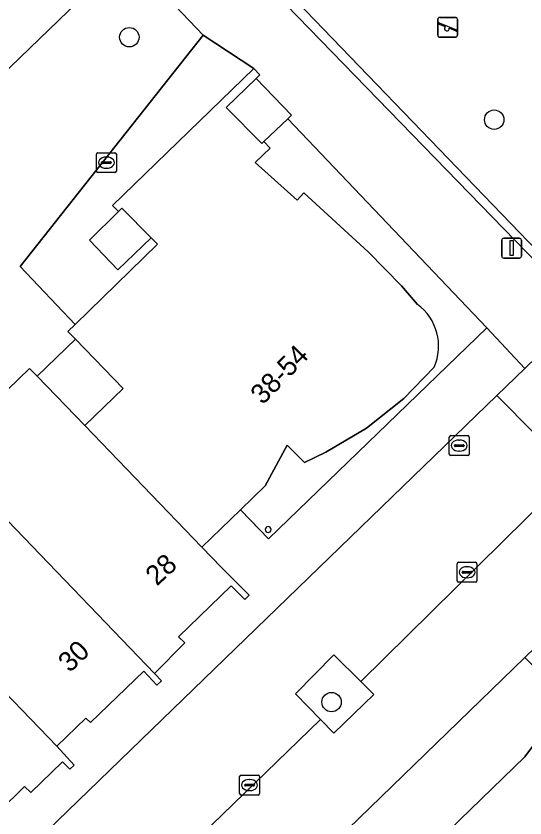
# Model space of a CAD drawing. Extents: x 157445 to 158888, y 383061 to 384688.
# Drawn here: x 158397.02 to 158422.66, y 383911.91 to 383952.28 of the extents above; entities that cross this region are included whole.
import ezdxf

# ---------------------------------------------------------------- set-up
doc = ezdxf.new("R2010")
doc.units = 0
for name, color, linetype in [('IMGEO_Boom', 7, 'Continuous'), ('IMGEO_Brandkraan', 7, 'Continuous'), ('IMGEO_Erf', 7, 'Continuous'), ('IMGEO_Groenvoorziening', 7, 'Continuous'), ('IMGEO_Haag', 7, 'Continuous'), ('IMGEO_Kolk', 7, 'Continuous'), ('IMGEO_Lichtmast', 7, 'Continuous'), ('IMGEO_Muur', 7, 'Continuous'), ('IMGEO_Pand', 7, 'Continuous'), ('IMGEO_Pand_nummerreeks', 7, 'Continuous'), ('IMGEO_Pand_overbouw', 7, 'Continuous'), ('IMGEO_Parkeervlak_open', 7, 'Continuous'), ('IMGEO_Rijbaan_lokaal_open', 7, 'Continuous'), ('IMGEO_Speelvoorziening', 7, 'Continuous'), ('IMGEO_Voetpad_gesloten', 7, 'Continuous'), ('IMGEO_Voetpad_open', 7, 'Continuous')]:
    doc.layers.add(name, color=color, linetype=linetype)

msp = doc.modelspace()

# ---------------------------------------------------------------- linework, layer by layer
at = {"layer": 'IMGEO_Boom'}
for centre in [(158402.728, 383951.216), (158421.111, 383947.065), (158412.916, 383917.744)]:
    msp.add_circle(centre, 0.489, dxfattribs=at)
at = {"layer": 'IMGEO_Brandkraan'}
for p, q in [((158418.849, 383930.232), (158418.849, 383931.084)), ((158418.924, 383931.158), (158419.776, 383931.158)), ((158419.337, 383930.938), (158419.362, 383930.938)), ((158419.85, 383931.084), (158419.85, 383930.232)), ((158419.108, 383930.652), (158419.108, 383930.664)), ((158419.546, 383930.615), (158419.148, 383930.615)), ((158419.151, 383930.701), (158419.549, 383930.701)), ((158419.592, 383930.664), (158419.592, 383930.652)), ((158419.776, 383930.158), (158418.924, 383930.158)), ((158419.36, 383930.378), (158419.335, 383930.378))]:
    msp.add_line(p, q, dxfattribs=at)
for points in [[(158418.849, 383930.232), (158418.849, 383931.084)], [(158418.924, 383931.158), (158419.776, 383931.158)], [(158419.85, 383931.084), (158419.85, 383930.232)], [(158419.776, 383930.158), (158418.924, 383930.158)]]:
    msp.add_lwpolyline(points, dxfattribs=at)
for centre, radius, start, end in [((158418.926, 383931.082), 0.0765, 91.552, 178.448), ((158418.926, 383931.082), 0.0765, 91.552, 178.448), ((158419.774, 383931.082), 0.0765, 1.552, 88.448), ((158419.774, 383931.082), 0.0765, 1.552, 88.448), ((158419.148, 383930.661), 0.0403, 85.8775, 175.7526), ((158419.145, 383930.651), 0.0366, 178.938, 274.7102), ((158419.549, 383930.658), 0.043, 264.8664, 352.4533), ((158419.553, 383930.663), 0.0386, 1.7309, 96.639), ((158418.926, 383930.234), 0.0765, 181.552, 268.448), ((158418.926, 383930.234), 0.0765, 181.552, 268.448), ((158419.774, 383930.234), 0.0765, 271.552, 358.448), ((158419.774, 383930.234), 0.0765, 271.552, 358.448)]:
    msp.add_arc(centre, radius, start, end, dxfattribs=at)
for centre, major_axis, ratio, start_param, end_param in [((158419.336, 383930.658), (-0.387, 0.002), 0.722429, 4.712389, 7.853982), ((158419.361, 383930.658), (-0.39, 0.002), 0.717154, 1.570796, 4.712389)]:
    msp.add_ellipse(centre, major_axis=major_axis, ratio=ratio, start_param=start_param, end_param=end_param, dxfattribs=at)
at = {"layer": 'IMGEO_Erf'}
msp.add_lwpolyline([(158400.016, 383936.01), (158398.085, 383934.148), (158400.478, 383931.672), (158402.421, 383933.532)], close=True, dxfattribs=at)
at = {"layer": 'IMGEO_Groenvoorziening'}
for points in [[(158433.327, 383945.647), (158414.022, 383965.663), (158406.227, 383958.145), (158425.532, 383938.129)], [(158366.371, 383904.255), (158370.782, 383908.519), (158375.41, 383912.993), (158379.874, 383917.308), (158384.198, 383921.492), (158388.917, 383926.053), (158393.304, 383930.292), (158397.703, 383934.543), (158398.085, 383934.148), (158400.016, 383936.01), (158399.63, 383936.408), (158399.994, 383936.761), (158397.226, 383939.671), (158406.446, 383951.327), (158402.592, 383955.381), (158349.461, 383904.125), (158306.048, 383862.049), (158308.876, 383857.993), (158347.383, 383890.001), (158349.275, 383887.725), (158353.164, 383891.487), (158357.56, 383895.739), (158362.047, 383900.08)], [(158422.655, 383914.984), (158423.96, 383916.751), (158424.606, 383917.499), (158424.863, 383917.743), (158423.161, 383919.483), (158422.663, 383919.992), (158402.61, 383900.565), (158399.337, 383897.416), (158387.866, 383886.324), (158390.324, 383883.695)], [(158413.038, 383920.127), (158411.093, 383918.164), (158412.358, 383916.874), (158413.038, 383916.181), (158415.043, 383918.131), (158414.385, 383918.785)]]:
    msp.add_lwpolyline(points, close=True, dxfattribs=at)
at = {"layer": 'IMGEO_Haag'}
msp.add_lwpolyline([(158422.655, 383914.984), (158423.96, 383916.751), (158424.606, 383917.499), (158424.863, 383917.743), (158423.161, 383919.483), (158422.663, 383919.992), (158402.61, 383900.565), (158399.337, 383897.416), (158387.866, 383886.324), (158390.324, 383883.695)], close=True, dxfattribs=at)
at = {"layer": 'IMGEO_Kolk'}
for p, q in [((158401.073, 383944.475), (158401.073, 383945.327)), ((158401.148, 383945.401), (158402, 383945.401)), ((158401.561, 383945.181), (158401.586, 383945.181)), ((158402.074, 383945.327), (158402.074, 383944.475)), ((158401.332, 383944.895), (158401.332, 383944.907)), ((158401.77, 383944.858), (158401.372, 383944.858)), ((158401.375, 383944.944), (158401.773, 383944.944)), ((158401.584, 383944.621), (158401.559, 383944.621)), ((158401.816, 383944.907), (158401.816, 383944.895)), ((158402, 383944.401), (158401.148, 383944.401)), ((158419.243, 383923.855), (158419.243, 383924.707)), ((158419.318, 383924.781), (158420.17, 383924.781)), ((158419.731, 383924.561), (158419.756, 383924.561)), ((158420.244, 383924.707), (158420.244, 383923.855)), ((158419.502, 383924.275), (158419.502, 383924.287)), ((158419.94, 383924.238), (158419.542, 383924.238)), ((158419.545, 383924.324), (158419.943, 383924.324)), ((158419.986, 383924.287), (158419.986, 383924.275)), ((158420.17, 383923.781), (158419.318, 383923.781)), ((158419.754, 383924.001), (158419.729, 383924.001)), ((158408.285, 383913.141), (158408.285, 383913.993)), ((158408.36, 383914.067), (158409.212, 383914.067)), ((158409.286, 383913.993), (158409.286, 383913.141)), ((158408.544, 383913.561), (158408.544, 383913.573)), ((158408.587, 383913.61), (158408.985, 383913.61)), ((158408.773, 383913.847), (158408.798, 383913.847)), ((158409.028, 383913.573), (158409.028, 383913.561)), ((158408.982, 383913.524), (158408.584, 383913.524)), ((158408.796, 383913.287), (158408.771, 383913.287)), ((158409.212, 383913.067), (158408.36, 383913.067))]:
    msp.add_line(p, q, dxfattribs=at)
for points in [[(158401.073, 383944.475), (158401.073, 383945.327)], [(158401.148, 383945.401), (158402, 383945.401)], [(158402.074, 383945.327), (158402.074, 383944.475)], [(158402, 383944.401), (158401.148, 383944.401)], [(158419.243, 383923.855), (158419.243, 383924.707)], [(158419.318, 383924.781), (158420.17, 383924.781)], [(158420.244, 383924.707), (158420.244, 383923.855)], [(158420.17, 383923.781), (158419.318, 383923.781)], [(158408.285, 383913.141), (158408.285, 383913.993)], [(158408.36, 383914.067), (158409.212, 383914.067)], [(158409.286, 383913.993), (158409.286, 383913.141)], [(158409.212, 383913.067), (158408.36, 383913.067)]]:
    msp.add_lwpolyline(points, dxfattribs=at)
for centre, radius, start, end in [((158401.15, 383945.325), 0.0765, 91.552, 178.448), ((158401.15, 383945.325), 0.0765, 91.552, 178.448), ((158401.998, 383945.325), 0.0765, 1.552, 88.448), ((158401.998, 383945.325), 0.0765, 1.552, 88.448), ((158401.372, 383944.904), 0.0403, 85.8775, 175.7526), ((158401.369, 383944.894), 0.0366, 178.938, 274.7102), ((158401.773, 383944.901), 0.043, 264.8664, 352.4533), ((158401.777, 383944.906), 0.0386, 1.7309, 96.639), ((158401.15, 383944.477), 0.0765, 181.552, 268.448), ((158401.15, 383944.477), 0.0765, 181.552, 268.448), ((158401.998, 383944.477), 0.0765, 271.552, 358.448), ((158401.998, 383944.477), 0.0765, 271.552, 358.448), ((158419.32, 383924.705), 0.0765, 91.552, 178.448), ((158419.32, 383924.705), 0.0765, 91.552, 178.448), ((158420.168, 383924.705), 0.0765, 1.552, 88.448), ((158420.168, 383924.705), 0.0765, 1.552, 88.448), ((158419.542, 383924.284), 0.0403, 85.8775, 175.7526), ((158419.539, 383924.274), 0.0366, 178.938, 274.7102), ((158419.943, 383924.281), 0.043, 264.8664, 352.4533), ((158419.947, 383924.286), 0.0386, 1.7309, 96.639), ((158419.32, 383923.857), 0.0765, 181.552, 268.448), ((158419.32, 383923.857), 0.0765, 181.552, 268.448), ((158420.168, 383923.857), 0.0765, 271.552, 358.448), ((158420.168, 383923.857), 0.0765, 271.552, 358.448), ((158408.362, 383913.991), 0.0765, 91.552, 178.448), ((158408.362, 383913.991), 0.0765, 91.552, 178.448), ((158409.21, 383913.991), 0.0765, 1.552, 88.448), ((158409.21, 383913.991), 0.0765, 1.552, 88.448), ((158408.584, 383913.57), 0.0403, 85.8775, 175.7526), ((158408.581, 383913.56), 0.0366, 178.938, 274.7102), ((158408.985, 383913.567), 0.043, 264.8664, 352.4533), ((158408.989, 383913.572), 0.0386, 1.7309, 96.639), ((158408.362, 383913.143), 0.0765, 181.552, 268.448), ((158408.362, 383913.143), 0.0765, 181.552, 268.448), ((158409.21, 383913.143), 0.0765, 271.552, 358.448), ((158409.21, 383913.143), 0.0765, 271.552, 358.448)]:
    msp.add_arc(centre, radius, start, end, dxfattribs=at)
for centre, major_axis, ratio, start_param, end_param in [((158401.56, 383944.901), (-0.387, 0.002), 0.722429, 4.712389, 7.853982), ((158401.585, 383944.901), (-0.39, 0.002), 0.717154, 1.570796, 4.712389), ((158419.73, 383924.281), (-0.387, 0.002), 0.722429, 4.712389, 7.853982), ((158419.755, 383924.281), (-0.39, 0.002), 0.717154, 1.570796, 4.712389), ((158408.772, 383913.567), (-0.387, 0.002), 0.722429, 4.712389, 7.853982), ((158408.797, 383913.567), (-0.39, 0.002), 0.717154, 1.570796, 4.712389)]:
    msp.add_ellipse(centre, major_axis=major_axis, ratio=ratio, start_param=start_param, end_param=end_param, dxfattribs=at)
at = {"layer": 'IMGEO_Lichtmast'}
for p, q in [((158421.489, 383940.199), (158421.489, 383940.999)), ((158421.489, 383940.999), (158421.489, 383940.199)), ((158421.589, 383941.099), (158422.379, 383941.099)), ((158422.379, 383941.099), (158421.589, 383941.099)), ((158422.479, 383940.999), (158422.479, 383940.199)), ((158422.479, 383940.199), (158422.479, 383940.999)), ((158422.379, 383940.099), (158421.589, 383940.099)), ((158421.589, 383940.099), (158422.379, 383940.099))]:
    msp.add_line(p, q, dxfattribs=at)
msp.add_lwpolyline([(158421.909, 383940.974), (158422.059, 383940.974), (158422.059, 383940.224), (158421.909, 383940.224), (158421.909, 383940.974)], dxfattribs=at)
for centre, start, end in [((158421.589, 383940.999), 90, 180), ((158421.589, 383940.999), 90, 180), ((158422.379, 383940.999), 0, 90), ((158422.379, 383940.999), 360, 90), ((158421.589, 383940.199), 180, 270), ((158421.589, 383940.199), 180, 270), ((158422.379, 383940.199), 270, 0), ((158422.379, 383940.199), 270, 0)]:
    msp.add_arc(centre, 0.1, start, end, dxfattribs=at)
at = {"layer": 'IMGEO_Muur'}
for points in [[(158413.982, 383966.412), (158409.715, 383962.302), (158405.447, 383958.192), (158425.621, 383937.433), (158434.057, 383945.589)], [(158425.532, 383938.129), (158406.227, 383958.145), (158414.022, 383965.663), (158433.327, 383945.647)]]:
    msp.add_lwpolyline(points, close=True, dxfattribs=at)
at = {"layer": 'IMGEO_Pand'}
msp.add_lwpolyline([(158417.245, 383937.768), (158416.439, 383938.708), (158414.755, 383940.416), (158411.516, 383943.38), (158411.179, 383943.011), (158409.071, 383944.904), (158409.825, 383945.638), (158409.511, 383945.965), (158409.41, 383945.868), (158407.605, 383947.684), (158409.113, 383949.142), (158409.304, 383949.327), (158409.009, 383949.635), (158401.888, 383942.75), (158402.182, 383942.444), (158402.355, 383942.612), (158403.827, 383941.123), (158404.154, 383940.792), (158399.994, 383936.761), (158399.63, 383936.408), (158400.016, 383936.01), (158402.421, 383933.532), (158400.478, 383931.672), (158406.378, 383925.538), (158408.33, 383927.429), (158409.576, 383928.636), (158410.685, 383930.685), (158411.559, 383929.811), (158412.622, 383930.334), (158414.684, 383931.534), (158416.564, 383933.029), (158418.084, 383934.606)], dxfattribs=at)
for points in [[(158400.478, 383931.672), (158398.085, 383934.148), (158397.703, 383934.543), (158393.304, 383930.292), (158403.991, 383919.192), (158405.529, 383920.728), (158405.212, 383921.033), (158407.862, 383923.6), (158408.541, 383922.91), (158408.765, 383923.122), (158407.368, 383924.527), (158406.378, 383925.538)], [(158388.917, 383926.053), (158399.082, 383915.523), (158400.544, 383916.942), (158400.78, 383916.711), (158403.453, 383919.295), (158404.117, 383918.602), (158404.342, 383918.809), (158403.991, 383919.192), (158393.304, 383930.292)], [(158385.021, 383916.248), (158389.694, 383911.459), (158391.903, 383913.563), (158395.278, 383910.071), (158395.507, 383910.269), (158394.884, 383910.986), (158397.454, 383913.502), (158397.767, 383913.194), (158399.363, 383914.737), (158399.725, 383914.363), (158399.952, 383914.571), (158399.082, 383915.523), (158388.917, 383926.053), (158384.198, 383921.492), (158387.218, 383918.372)]]:
    msp.add_lwpolyline(points, close=True, dxfattribs=at)
for centre, radius, start, end in [((158415.702, 383935.666), 2.608, 336.0113, 53.7094), ((158409.722, 383926.43), 0.15, 0, 180), ((158409.722, 383926.43), 0.15, 180, 360)]:
    msp.add_arc(centre, radius, start, end, dxfattribs=at)
at = {"layer": 'IMGEO_Pand_overbouw'}
for points in [[(158408.33, 383927.429), (158409.747, 383925.962), (158420.744, 383936.585), (158410.711, 383947.107), (158409.511, 383945.965), (158409.825, 383945.638), (158409.071, 383944.904), (158411.179, 383943.011), (158411.516, 383943.38), (158414.755, 383940.416), (158416.439, 383938.708), (158417.245, 383937.768)], [(158418.084, 383934.606), (158416.564, 383933.029), (158414.684, 383931.534), (158412.622, 383930.334), (158411.559, 383929.811), (158410.685, 383930.685), (158409.576, 383928.636), (158408.33, 383927.429)]]:
    msp.add_lwpolyline(points, dxfattribs=at)
msp.add_lwpolyline([(158400.016, 383936.01), (158398.085, 383934.148), (158400.478, 383931.672), (158402.421, 383933.532)], close=True, dxfattribs=at)
for centre, radius, start, end in [((158415.702, 383935.666), 2.608, 336.0113, 53.7094), ((158409.722, 383926.43), 0.15, 0, 180), ((158409.722, 383926.43), 0.15, 180, 360)]:
    msp.add_arc(centre, radius, start, end, dxfattribs=at)
at = {"layer": 'IMGEO_Parkeervlak_open'}
msp.add_lwpolyline([(158422.663, 383919.992), (158427.408, 383924.589), (158423.893, 383928.151), (158414.385, 383918.785), (158415.043, 383918.131), (158413.038, 383916.181), (158412.358, 383916.874), (158399.194, 383904.113), (158402.61, 383900.565)], close=True, dxfattribs=at)
at = {"layer": 'IMGEO_Rijbaan_lokaal_open'}
for points in [[(158438.284, 383942.098), (158441.5, 383945.23), (158437.749, 383949.15), (158436.572, 383948.07), (158434.057, 383945.589), (158425.621, 383937.433), (158422.661, 383934.531), (158421.25, 383933.184), (158425.089, 383929.297), (158428.263, 383932.382)], [(158398.991, 383904.323), (158399.194, 383904.113), (158412.358, 383916.874), (158411.093, 383918.164), (158413.038, 383920.127), (158414.385, 383918.785), (158423.893, 383928.151), (158425.089, 383929.297), (158421.25, 383933.184), (158360.596, 383874.532), (158356.812, 383871.139), (158363.321, 383863.658), (158364.847, 383861.904), (158365.392, 383861.867)], [(158429, 383911.582), (158429.753, 383912.179), (158430.49, 383912.884), (158431.654, 383914.002), (158434.828, 383917.055), (158434.943, 383917.201), (158430.037, 383921.951), (158429.662, 383922.328), (158429.271, 383921.991), (158426.684, 383919.516), (158426.229, 383919.081), (158424.863, 383917.743), (158424.606, 383917.499), (158423.96, 383916.751), (158422.655, 383914.984), (158390.324, 383883.695)]]:
    msp.add_lwpolyline(points, dxfattribs=at)
at = {"layer": 'IMGEO_Speelvoorziening'}
for p, q in [((158418.268, 383951.316), (158418.268, 383952.116)), ((158418.268, 383952.116), (158418.268, 383951.316)), ((158418.651, 383951.744), (158418.312, 383951.881)), ((158418.337, 383951.941), (158419.213, 383951.588)), ((158418.368, 383952.216), (158419.158, 383952.216)), ((158419.158, 383952.216), (158418.368, 383952.216)), ((158419.258, 383952.116), (158419.258, 383951.316)), ((158419.258, 383951.316), (158419.258, 383952.116)), ((158419.189, 383951.528), (158418.849, 383951.665)), ((158419.158, 383951.216), (158418.368, 383951.216)), ((158418.368, 383951.216), (158419.158, 383951.216))]:
    msp.add_line(p, q, dxfattribs=at)
for centre, radius, start, end in [((158418.368, 383952.116), 0.1, 90, 180), ((158418.368, 383952.116), 0.1, 90, 180), ((158418.325, 383951.911), 0.0327, 68.078, 248.078), ((158419.158, 383952.116), 0.1, 0, 90), ((158419.158, 383952.116), 0.1, 360, 90), ((158418.73, 383951.654), 0.12, 130.9928, 5.1632), ((158419.201, 383951.558), 0.0327, 248.078, 68.078), ((158418.368, 383951.316), 0.1, 180, 270), ((158418.368, 383951.316), 0.1, 180, 270), ((158419.158, 383951.316), 0.1, 270, 0), ((158419.158, 383951.316), 0.1, 270, 0)]:
    msp.add_arc(centre, radius, start, end, dxfattribs=at)
at = {"layer": 'IMGEO_Voetpad_gesloten'}
for points in [[(158410.899, 383947.286), (158409.113, 383949.142), (158407.605, 383947.684), (158409.41, 383945.868), (158409.511, 383945.965), (158410.711, 383947.107)], [(158402.182, 383942.444), (158400.725, 383940.994), (158402.155, 383939.51), (158403.827, 383941.123), (158402.355, 383942.612)]]:
    msp.add_lwpolyline(points, close=True, dxfattribs=at)
at = {"layer": 'IMGEO_Voetpad_open'}
for points in [[(158402.592, 383955.381), (158399.42, 383957.942), (158303.839, 383865.375), (158306.048, 383862.049), (158349.461, 383904.125)], [(158409.009, 383949.635), (158406.446, 383951.327), (158397.226, 383939.671), (158399.994, 383936.761), (158404.154, 383940.792), (158403.827, 383941.123), (158402.155, 383939.51), (158400.725, 383940.994), (158402.182, 383942.444), (158401.888, 383942.75)]]:
    msp.add_lwpolyline(points, close=True, dxfattribs=at)
for points in [[(158402.592, 383955.381), (158406.446, 383951.327), (158409.009, 383949.635), (158409.304, 383949.327), (158409.113, 383949.142), (158410.899, 383947.286), (158410.711, 383947.107), (158420.744, 383936.585), (158422.661, 383934.531), (158425.621, 383937.433), (158405.447, 383958.192)], [(158418.084, 383934.606), (158416.564, 383933.029), (158414.684, 383931.534), (158412.622, 383930.334), (158411.559, 383929.811), (158410.685, 383930.685), (158409.576, 383928.636), (158408.33, 383927.429), (158409.318, 383926.406), (158409.747, 383925.962), (158420.744, 383936.585), (158410.711, 383947.107), (158409.511, 383945.965), (158409.825, 383945.638), (158409.071, 383944.904), (158411.179, 383943.011), (158411.516, 383943.38), (158414.755, 383940.416), (158416.439, 383938.708), (158417.245, 383937.768)], [(158360.596, 383874.532), (158421.25, 383933.184), (158422.661, 383934.531), (158420.744, 383936.585), (158409.747, 383925.962), (158409.318, 383926.406), (158408.33, 383927.429), (158406.378, 383925.538), (158407.368, 383924.527), (158408.765, 383923.122), (158408.541, 383922.91), (158407.862, 383923.6), (158405.212, 383921.033), (158405.529, 383920.728), (158403.991, 383919.192), (158404.342, 383918.809), (158404.117, 383918.602), (158403.453, 383919.295), (158400.78, 383916.711), (158400.544, 383916.942), (158399.082, 383915.523), (158399.952, 383914.571), (158399.725, 383914.363), (158399.363, 383914.737), (158397.767, 383913.194), (158397.454, 383913.502), (158394.884, 383910.986)]]:
    msp.add_lwpolyline(points, dxfattribs=at)
for centre, radius, start, end in [((158415.702, 383935.666), 2.608, 336.0113, 53.7094), ((158409.722, 383926.43), 0.15, 0, 180), ((158409.722, 383926.43), 0.15, 180, 360)]:
    msp.add_arc(centre, radius, start, end, dxfattribs=at)

# ---------------------------------------------------------------- texts
at = {"layer": 'IMGEO_Pand_nummerreeks'}
for s, rotation, p in [('38-54', 45.9381, (158409.45, 383932.673)), ('28', 42.8681, (158404.115, 383923.553)), ('30', 43.8858, (158399.729, 383919.19))]:
    msp.add_text(s, height=1, rotation=rotation, dxfattribs=at).set_placement(p)

doc.saveas('drawing.dxf')
